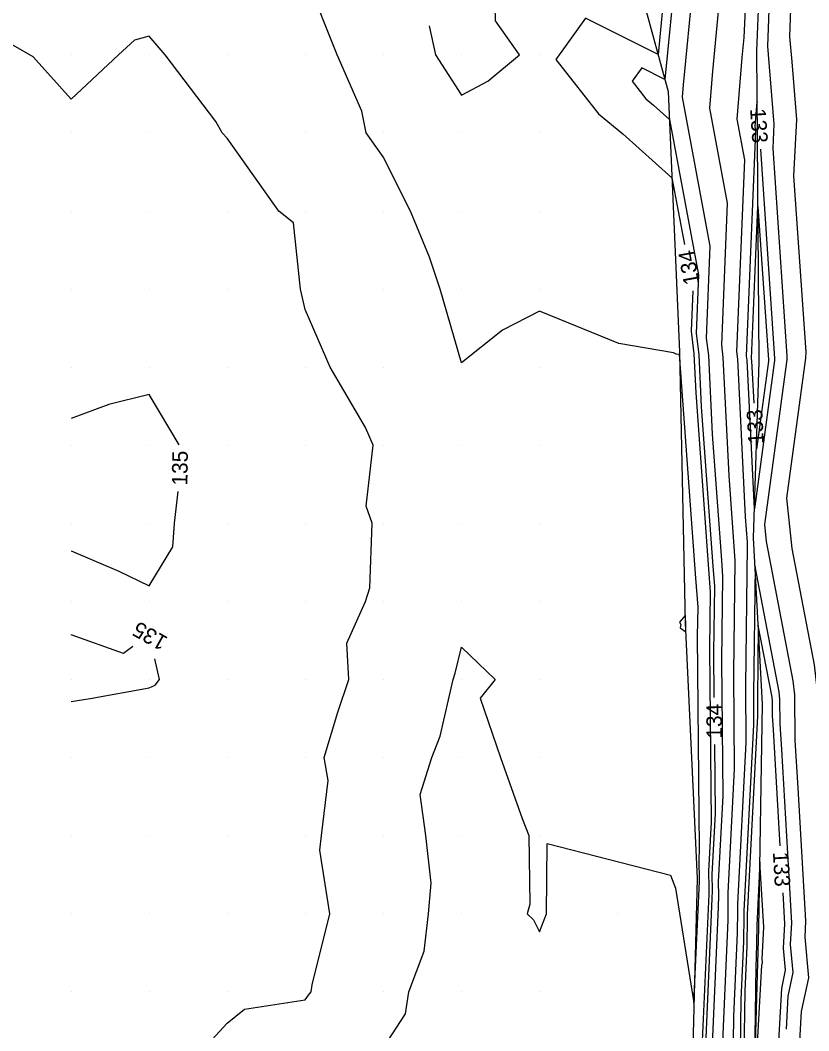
# Model space of a CAD drawing. Extents: x 2354170 to 2357230, y 866100 to 868290.
# Drawn here: x 2355193.4 to 2355294.5, y 867015 to 867144.5 of the extents above; entities that cross this region are included whole.
import ezdxf

# ---------------------------------------------------------------- set-up
doc = ezdxf.new("R2010")
doc.units = 0
for name, color, linetype in [('Default', 7, 'Continuous'), ('DTM Contours Major', 7, 'Continuous'), ('DTM Contours Major Text', 7, 'Continuous'), ('DTM Contours Minor', 7, 'Continuous'), ('DTM Contours Minor Text', 7, 'Continuous'), ('Exist DTM QL2 LIDAR Elevation Point', 7, 'Continuous'), ('PH Exist DTM Breakline', 7, 'Continuous')]:
    doc.layers.add(name, color=color, linetype=linetype)

msp = doc.modelspace()

# ---------------------------------------------------------------- linework, layer by layer
at = {"layer": 'Default'}
for points in [[(2355260.81, 867186.29), (2355265.55, 867183.14), (2355267.36, 867178.32), (2355272.54, 867172.81), (2355274.12, 867169.2), (2355277.1, 867167.01), (2355276.85, 867162.96), (2355276.36, 867152.28), (2355275.18, 867140.07), (2355265.9, 867144.73), (2355262.09, 867139.41), (2355267.56, 867132.45), (2355270.66, 867129.92), (2355276.96, 867124.25), (2355278.56, 867115.71)], [(2355287.43, 867169.5), (2355286.17, 867142.23), (2355285.92, 867139.66), (2355285.27, 867131.76), (2355286.25, 867126.56), (2355285.23, 867102), (2355285.35, 867101.04), (2355286.34, 867080.83), (2355286.58, 867077.58), (2355286.61, 867077.16), (2355286.37, 867059.15), (2355286.44, 867051.92), (2355285.35, 867031.29), (2355285.37, 867030.36), (2355285.32, 867027.55), (2355284.85, 867016.84), (2355284.57, 866997.48), (2355284.31, 866991.94), (2355285.11, 866982.93), (2355284.39, 866974.08), (2355283.16, 866958.92), (2355281.92, 866947.32)], [(2355292.63, 867000.84), (2355293.56, 867017.47), (2355294.49, 867021.81), (2355294.01, 867026.99), (2355294.12, 867029.1), (2355293.13, 867046.12), (2355292.73, 867052.19), (2355292.7, 867058.04), (2355292.51, 867059.82), (2355289.07, 867077.7), (2355288.84, 867079.86), (2355291.71, 867100.99), (2355291.73, 867101.43), (2355289.91, 867128.05), (2355290.06, 867131.15), (2355289.34, 867140.06), (2355289.24, 867141.15), (2355290.27, 867168.99)], [(2355296.11, 867014.51), (2355297.46, 867020.84), (2355296.75, 867028.38), (2355296.82, 867029.52), (2355296.28, 867038.7), (2355295.61, 867048.97), (2355295.55, 867058.88), (2355295.24, 867061.89), (2355292.37, 867076.8), (2355291.67, 867083.22), (2355294.11, 867101.18), (2355294.14, 867101.92), (2355292.59, 867124.5), (2355292.95, 867131.75), (2355292.35, 867139.13), (2355292.06, 867142.36), (2355292.92, 867165.68)], [(2355257.44, 867140.01), (2355254.34, 867144.38), (2355254.23, 867150.01), (2355249.97, 867153.29), (2355245.81, 867154.18), (2355245.86, 867150.01), (2355245.85, 867149.72)], [(2355239.97, 867012.79), (2355242.82, 867017.17), (2355243.23, 867020.01), (2355245.19, 867025.22), (2355245.75, 867030.01), (2355246.09, 867033.9), (2355245.41, 867040.01), (2355244.7, 867045.29), (2355246.19, 867050.01), (2355247.25, 867052.73), (2355248.91, 867060.01), (2355249.16, 867060.83), (2355249.97, 867064.16), (2355254.31, 867060.01), (2355252.38, 867057.61), (2355254.97, 867050.01), (2355257.76, 867042.22), (2355258.63, 867040.01), (2355258.73, 867031.25), (2355258.4, 867030.01), (2355259.21, 867029.24), (2355259.97, 867027.69), (2355260.89, 867030.01), (2355260.97, 867039.01), (2355276.79, 867034.93), (2355277.4, 867033.29), (2355279.78, 867018.6), (2355280.47, 867034.13), (2355280.47, 867034.29), (2355280.43, 867036.87), (2355280.5, 867038.33), (2355280.25, 867065.6), (2355280.3, 867069.28), (2355280.02, 867072.98), (2355277.93, 867101.64), (2355277.51, 867101.68), (2355277.16, 867101.87), (2355270.16, 867103.06), (2355259.97, 867107.19), (2355255.25, 867104.74), (2355249.97, 867100.56), (2355247.27, 867110.01), (2355245.87, 867114.12), (2355243.47, 867120.01), (2355239.97, 867126.96), (2355237.78, 867130.01), (2355237.2, 867132.79), (2355234.06, 867140.01), (2355230.17, 867149.81)], [(2355279.63, 867148.93), (2355278.4, 867136.19), (2355278.27, 867134.59), (2355281.83, 867115.51), (2355281.35, 867103.74), (2355281.63, 867101.5), (2355282.12, 867091.42), (2355283.3, 867075.28), (2355283.45, 867073.22), (2355283.31, 867062.38), (2355283.47, 867045.12), (2355282.89, 867034.08), (2355282.92, 867032.32), (2355282.9, 867030.84), (2355281.98, 867010.34)], [(2355282.9, 867145.58), (2355282.16, 867137.93), (2355281.77, 867133.18), (2355284.04, 867121.04), (2355283.29, 867102.87), (2355283.49, 867101.27), (2355284.23, 867086.13), (2355284.94, 867076.43), (2355285.03, 867075.19), (2355284.84, 867060.77), (2355284.95, 867048.52), (2355284.12, 867032.68), (2355284.14, 867031.34), (2355284.11, 867029.2), (2355283.42, 867013.59), (2355283.21, 866999.34), (2355282.81, 866990.87), (2355283.39, 866984.4), (2355281.99, 866967.11), (2355281.29, 866958.58), (2355280.6, 866952.05), (2355278.84, 866928.15)], [(2355217.11, 867012.88), (2355219.97, 867015.97), (2355222.18, 867017.8), (2355229.97, 867018.96), (2355230.4, 867019.59), (2355230.72, 867020.01), (2355230.85, 867020.88), (2355233.12, 867030.01), (2355231.82, 867038.16), (2355232.05, 867040.01), (2355232.91, 867047.07), (2355232.41, 867050.01), (2355234.16, 867055.83), (2355235.56, 867060.01), (2355235.31, 867064.68), (2355237.69, 867070.01), (2355238.23, 867071.76), (2355238.56, 867080.01), (2355237.77, 867082.21), (2355238.67, 867090.01), (2355237.69, 867092.29), (2355233.15, 867100.01), (2355229.97, 867107.4), (2355229.35, 867110.01), (2355228.47, 867118.51), (2355226.59, 867120.01), (2355219.97, 867129.36), (2355219.34, 867130.01), (2355218.53, 867131.46), (2355212.03, 867140.01), (2355209.97, 867142.41), (2355208.07, 867141.91), (2355206.05, 867140.01), (2355199.97, 867134.33), (2355195.09, 867139.78), (2355189.73, 867142.82)], [(2355245.86, 867143.73), (2355246.66, 867140.01), (2355249.97, 867134.84), (2355253.36, 867136.63), (2355257.44, 867140.01)], [(2355287.48, 867095.39), (2355287.21, 867100.82), (2355287.17, 867101.13), (2355287.98, 867120.58)], [(2355287.98, 867120.58), (2355289.32, 867100.94), (2355289.31, 867100.8), (2355287.78, 867089.51)], [(2355279.62, 867109.81), (2355279.41, 867104.61), (2355279.77, 867101.73), (2355280.01, 867096.71), (2355281.66, 867074.13), (2355281.87, 867071.25), (2355281.78, 867063.99), (2355281.99, 867041.73), (2355281.66, 867035.47), (2355281.69, 867033.31), (2355281.68, 867032.49), (2355280.68, 867009.95)], [(2355213.79, 867090.08), (2355209.97, 867096.5), (2355204.78, 867095.21), (2355199.97, 867093.45)], [(2355199.97, 867076.47), (2355206.1, 867073.88), (2355209.97, 867072), (2355213.01, 867076.98), (2355213.2, 867080.01), (2355213.69, 867084.1)], [(2355278.72, 867067.22), (2355278.72, 867067.31), (2355278.65, 867068.19), (2355277.92, 867067.37), (2355278.11, 867067.04), (2355278, 867066.64), (2355278.73, 867066.11), (2355278.72, 867067.22)], [(2355290.84, 867038.69), (2355289.97, 867053.54), (2355289.85, 867055.4), (2355289.84, 867057.2), (2355289.79, 867057.74), (2355288.02, 867066.91), (2355287.9, 867057.54), (2355287.92, 867055.32), (2355286.58, 867029.89), (2355286.59, 867029.38), (2355286.54, 867025.91), (2355286.28, 867020.08), (2355285.92, 866995.62), (2355285.91, 866995.37)], [(2355207.86, 867064.25), (2355206.66, 867063.32), (2355199.97, 867065.71)], [(2355199.97, 867057.2), (2355202.39, 867057.59), (2355209.97, 867058.94), (2355210.72, 867059.27), (2355211.31, 867060.01), (2355210.71, 867062.65)], [(2355288.24, 867036.65), (2355287.82, 867028.5), (2355287.82, 867028.4), (2355287.75, 867024.27), (2355287.71, 867023.33), (2355287.44, 867005.03), (2355288.47, 867023.38), (2355288.55, 867023.76), (2355288.51, 867024.22), (2355288.73, 867028.27), (2355288.24, 867036.65)], [(2355295.31, 866934.26), (2355295.38, 866935.46), (2355291.63, 866956.7), (2355290.89, 866962.18), (2355291.18, 866966.07), (2355287.16, 866981.36), (2355287.15, 866981.55), (2355290.46, 866992.94), (2355290.01, 866995.32), (2355289.72, 866997.2), (2355291.02, 867020.43), (2355291.52, 867022.79), (2355291.26, 867025.61), (2355291.43, 867028.69), (2355291.19, 867032.7)]]:
    msp.add_lwpolyline(points, dxfattribs=at)
at = {"layer": 'DTM Contours Major'}
for points in [[(2355213.79, 867090.08), (2355209.97, 867096.5), (2355204.78, 867095.21), (2355199.97, 867093.45)], [(2355199.97, 867076.47), (2355206.1, 867073.88), (2355209.97, 867072), (2355213.01, 867076.98), (2355213.2, 867080.01), (2355213.69, 867084.1)], [(2355207.86, 867064.25), (2355206.66, 867063.32), (2355199.97, 867065.71)], [(2355199.97, 867057.2), (2355202.39, 867057.59), (2355209.97, 867058.94), (2355210.72, 867059.27), (2355211.31, 867060.01), (2355210.71, 867062.65)]]:
    msp.add_lwpolyline(points, dxfattribs=at)
at = {"layer": 'DTM Contours Minor'}
for points in [[(2355277.45, 867151.17), (2355276.06, 867136.84), (2355273.08, 867138.34), (2355271.85, 867136.63), (2355273.61, 867134.39), (2355274.61, 867133.57), (2355276.64, 867131.75), (2355280.36, 867111.83), (2355280.05, 867104.32), (2355280.39, 867101.65), (2355280.72, 867094.95), (2355282.21, 867074.51), (2355282.4, 867071.91), (2355282.29, 867063.45), (2355282.34, 867057.68)], [(2355287.53, 867081.85), (2355286.59, 867100.89), (2355286.53, 867101.42), (2355287.72, 867130.25), (2355287.61, 867130.82), (2355287.87, 867134.01), (2355287.88, 867133.92)], [(2355288.29, 867127.94), (2355290.12, 867101.11), (2355290.11, 867100.86), (2355287.53, 867081.85)], [(2355291.63, 867015.23), (2355291.86, 867019.44), (2355292.51, 867022.46), (2355292.17, 867026.07), (2355292.33, 867028.82), (2355291.03, 867051.06), (2355290.81, 867054.33), (2355290.79, 867057.48), (2355290.69, 867058.44), (2355287.61, 867074.48), (2355287.39, 867058.08), (2355287.42, 867054.19), (2355286.17, 867030.36), (2355286.18, 867029.71), (2355286.13, 867026.46), (2355285.8, 867019), (2355285.47, 866996.24), (2355285.3, 866992.65), (2355286.25, 866981.95), (2355285.99, 866978.72), (2355284.4, 866959.15), (2355282.8, 866944.16), (2355282.08, 866934.46)], [(2355282.4, 867051.68), (2355282.48, 867042.86), (2355282.07, 867035.01), (2355282.1, 867032.98), (2355282.09, 867031.94), (2355281.03, 867008.18)]]:
    msp.add_lwpolyline(points, dxfattribs=at)
at = {"layer": 'Exist DTM QL2 LIDAR Elevation Point'}
for p, q in [((2355199.97, 867140.01), (2355199.97, 867140.01)), ((2355209.97, 867140.01), (2355209.97, 867140.01)), ((2355219.97, 867140.01), (2355219.97, 867140.01)), ((2355229.97, 867140.01), (2355229.97, 867140.01)), ((2355239.97, 867140.01), (2355239.97, 867140.01)), ((2355249.97, 867140.01), (2355249.97, 867140.01)), ((2355259.97, 867140.01), (2355259.97, 867140.01)), ((2355199.97, 867130.01), (2355199.97, 867130.01)), ((2355209.97, 867130.01), (2355209.97, 867130.01)), ((2355219.97, 867130.01), (2355219.97, 867130.01)), ((2355229.97, 867130.01), (2355229.97, 867130.01)), ((2355239.97, 867130.01), (2355239.97, 867130.01)), ((2355249.97, 867130.01), (2355249.97, 867130.01)), ((2355259.97, 867130.01), (2355259.97, 867130.01)), ((2355199.97, 867120.01), (2355199.97, 867120.01)), ((2355209.97, 867120.01), (2355209.97, 867120.01)), ((2355219.97, 867120.01), (2355219.97, 867120.01)), ((2355229.97, 867120.01), (2355229.97, 867120.01)), ((2355239.97, 867120.01), (2355239.97, 867120.01)), ((2355249.97, 867120.01), (2355249.97, 867120.01)), ((2355259.97, 867120.01), (2355259.97, 867120.01)), ((2355199.97, 867110.01), (2355199.97, 867110.01)), ((2355209.97, 867110.01), (2355209.97, 867110.01)), ((2355219.97, 867110.01), (2355219.97, 867110.01)), ((2355229.97, 867110.01), (2355229.97, 867110.01)), ((2355239.97, 867110.01), (2355239.97, 867110.01)), ((2355249.97, 867110.01), (2355249.97, 867110.01)), ((2355259.97, 867110.01), (2355259.97, 867110.01)), ((2355199.97, 867100.01), (2355199.97, 867100.01)), ((2355209.97, 867100.01), (2355209.97, 867100.01)), ((2355219.97, 867100.01), (2355219.97, 867100.01)), ((2355229.97, 867100.01), (2355229.97, 867100.01)), ((2355239.97, 867100.01), (2355239.97, 867100.01)), ((2355249.97, 867100.01), (2355249.97, 867100.01)), ((2355259.97, 867100.01), (2355259.97, 867100.01)), ((2355199.97, 867090.01), (2355199.97, 867090.01)), ((2355209.97, 867090.01), (2355209.97, 867090.01)), ((2355219.97, 867090.01), (2355219.97, 867090.01)), ((2355229.97, 867090.01), (2355229.97, 867090.01)), ((2355239.97, 867090.01), (2355239.97, 867090.01)), ((2355249.97, 867090.01), (2355249.97, 867090.01)), ((2355259.97, 867090.01), (2355259.97, 867090.01)), ((2355199.97, 867080.01), (2355199.97, 867080.01)), ((2355209.97, 867080.01), (2355209.97, 867080.01)), ((2355219.97, 867080.01), (2355219.97, 867080.01)), ((2355229.97, 867080.01), (2355229.97, 867080.01)), ((2355239.97, 867080.01), (2355239.97, 867080.01)), ((2355249.97, 867080.01), (2355249.97, 867080.01)), ((2355259.97, 867080.01), (2355259.97, 867080.01)), ((2355199.97, 867070.01), (2355199.97, 867070.01)), ((2355209.97, 867070.01), (2355209.97, 867070.01)), ((2355219.97, 867070.01), (2355219.97, 867070.01)), ((2355229.97, 867070.01), (2355229.97, 867070.01)), ((2355239.97, 867070.01), (2355239.97, 867070.01)), ((2355249.97, 867070.01), (2355249.97, 867070.01)), ((2355259.97, 867070.01), (2355259.97, 867070.01)), ((2355199.97, 867060.01), (2355199.97, 867060.01)), ((2355209.97, 867060.01), (2355209.97, 867060.01)), ((2355219.97, 867060.01), (2355219.97, 867060.01)), ((2355229.97, 867060.01), (2355229.97, 867060.01)), ((2355239.97, 867060.01), (2355239.97, 867060.01)), ((2355249.97, 867060.01), (2355249.97, 867060.01)), ((2355259.97, 867060.01), (2355259.97, 867060.01)), ((2355199.97, 867050.01), (2355199.97, 867050.01)), ((2355209.97, 867050.01), (2355209.97, 867050.01)), ((2355219.97, 867050.01), (2355219.97, 867050.01)), ((2355229.97, 867050.01), (2355229.97, 867050.01)), ((2355239.97, 867050.01), (2355239.97, 867050.01)), ((2355249.97, 867050.01), (2355249.97, 867050.01)), ((2355259.97, 867050.01), (2355259.97, 867050.01)), ((2355199.97, 867040.01), (2355199.97, 867040.01)), ((2355209.97, 867040.01), (2355209.97, 867040.01)), ((2355219.97, 867040.01), (2355219.97, 867040.01)), ((2355229.97, 867040.01), (2355229.97, 867040.01)), ((2355239.97, 867040.01), (2355239.97, 867040.01)), ((2355249.97, 867040.01), (2355249.97, 867040.01)), ((2355259.97, 867040.01), (2355259.97, 867040.01)), ((2355199.97, 867030.01), (2355199.97, 867030.01)), ((2355209.97, 867030.01), (2355209.97, 867030.01)), ((2355219.97, 867030.01), (2355219.97, 867030.01)), ((2355229.97, 867030.01), (2355229.97, 867030.01)), ((2355239.97, 867030.01), (2355239.97, 867030.01)), ((2355249.97, 867030.01), (2355249.97, 867030.01)), ((2355259.97, 867030.01), (2355259.97, 867030.01)), ((2355269.97, 867030.01), (2355269.97, 867030.01)), ((2355199.97, 867020.01), (2355199.97, 867020.01)), ((2355209.97, 867020.01), (2355209.97, 867020.01)), ((2355219.97, 867020.01), (2355219.97, 867020.01)), ((2355229.97, 867020.01), (2355229.97, 867020.01)), ((2355239.97, 867020.01), (2355239.97, 867020.01)), ((2355249.97, 867020.01), (2355249.97, 867020.01)), ((2355259.97, 867020.01), (2355259.97, 867020.01))]:
    msp.add_line(p, q, dxfattribs=at)
at = {"layer": 'PH Exist DTM Breakline'}
for points in [[(2355287.13, 866959.65), (2355286.91, 866981.38), (2355287.13, 866993.96), (2355288.1, 867028.17), (2355288.58, 867056.83), (2355287.41, 867078.16), (2355288.13, 867100.7), (2355287.82, 867140.53), (2355289.2, 867174.24), (2355288.92, 867190.65), (2355288.33, 867210.8), (2355286.15, 867231.01), (2355284.71, 867250.56), (2355281.89, 867265.71), (2355274.05, 867283.42), (2355271.62, 867301.11), (2355265.94, 867312.9), (2355258.15, 867327.2), (2355249.08, 867339.59), (2355238.55, 867348.45), (2355229.82, 867354.03), (2355212.7, 867365.92), (2355192.06, 867378.85)], [(2355187.97, 867250.1), (2355204.74, 867236.68), (2355217.45, 867224.38), (2355237.28, 867203.89), (2355249.4, 867192.43), (2355260.83, 867180.92), (2355264.73, 867170.27), (2355267.53, 867164.21), (2355270.05, 867158.75), (2355276.49, 867135.31), (2355277.92, 867101.96), (2355278.67, 867067.26), (2355280.18, 867034.52), (2355279.01, 866988.14), (2355278.78, 866925.73)]]:
    msp.add_lwpolyline(points, dxfattribs=at)

# ---------------------------------------------------------------- texts
at = {"layer": 'Default'}
for s, rotation, p in [('134', 100.2227, (2355280.49, 867110.73)), ('133', 92.9122, (2355288.74, 867090.2)), ('135', 89.0467, (2355214.86, 867084.83)), ('135', 150.5989, (2355212.49, 867065.34)), ('133', 273.3481, (2355289.89, 867037.88))]:
    msp.add_text(s, height=2, rotation=rotation, dxfattribs=at).set_placement(p)
at = {"layer": 'DTM Contours Major Text'}
for rotation, p in [(89.0467, (2355214.86, 867084.83)), (150.5989, (2355212.49, 867065.34))]:
    msp.add_text('135', height=2, rotation=rotation, dxfattribs=at).set_placement(p)
at = {"layer": 'DTM Contours Minor Text'}
for s, rotation, p in [('133', 273.8983, (2355286.97, 867133.1)), ('134', 90.5415, (2355283.39, 867052.44))]:
    msp.add_text(s, height=2, rotation=rotation, dxfattribs=at).set_placement(p)

doc.saveas('drawing.dxf')
